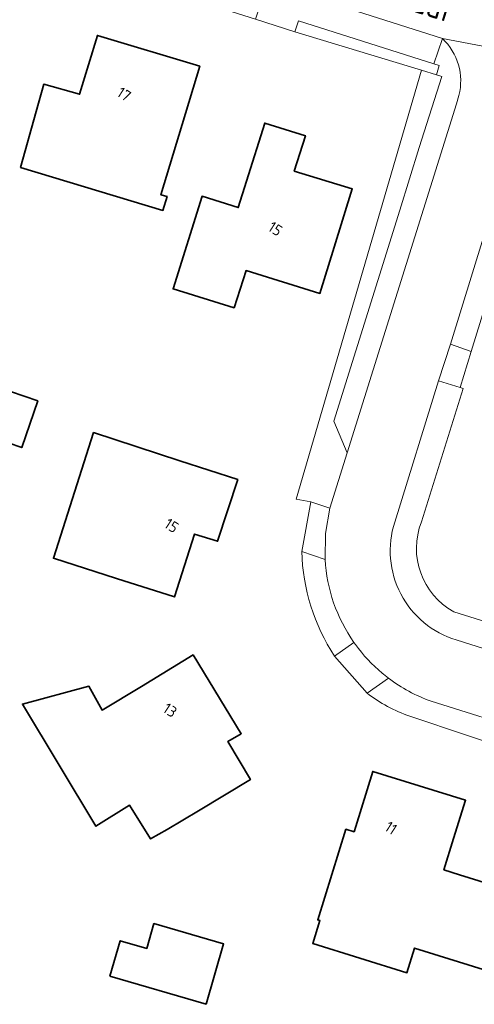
# Model space of a CAD drawing. Extents: x 184422 to 188298, y 343471 to 350189.
# Tile 357 of 513: x 186899 to 186937, y 348600 to 348681. Entities that reach past the tile are written whole.
import ezdxf
from ezdxf.enums import TextEntityAlignment as Align

# ---------------------------------------------------------------- set-up
doc = ezdxf.new("R2010")
doc.units = 0
for name, color, linetype, lineweight in [('B-WA-GR-BEPLANTING_CULTUUR_HEESTERS-GV', 252, 'Continuous', 18), ('B-WA-OG-TERREIN_ERF-GV', 252, 'Continuous', 18), ('B-WA-OG-TERREIN_ONBEGROEID-GV', 252, 'Continuous', 18), ('B-WA-OG-TOPOGRAFIE-T18', 252, 'Continuous', 18), ('B-WA-VH-VERHARDING_ASFALT-GV', 252, 'Continuous', 18), ('B-WA-VH-VERHARDING_HALFVERHARDING-GV', 252, 'Continuous', 18), ('B-WA-VH-VERHARDING_OPEN-GV', 252, 'Continuous', 18), ('B-WA-VH-VERHARDING_STRAATBAKSTEEN-GV', 252, 'Continuous', 18), ('B-WE-OG-BEBOUWING-GV', 250, 'Continuous', 35), ('B-WE-OG-BEBOUWING-T18', 10, 'Continuous', 18)]:
    doc.layers.add(name, color=color, linetype=linetype, lineweight=lineweight)
doc.styles.add('NLCS-ISO-M1000-T18', font='NLCS-ISO.ttf', dxfattribs={"height": 1.8})
doc.styles.add('NLCS-ISO-M500-T18', font='NLCS-ISO.ttf', dxfattribs={"height": 0.9})

msp = doc.modelspace()

# ---------------------------------------------------------------- linework, layer by layer
at = {"layer": 'B-WA-GR-BEPLANTING_CULTUUR_HEESTERS-GV', "flags": 128}
for points in [[(186933.392, 348676.444), (186932.171, 348676.813), (186921.839, 348641.509), (186923.066, 348641.284), (186924.628, 348640.769), (186926.05, 348645.324), (186924.957, 348647.917), (186930.375, 348665.285), (186931.981, 348670.446), (186933.828, 348676.285)], [(186933.392, 348676.444), (186932.171, 348676.813), (186921.839, 348641.509), (186923.066, 348641.284), (186924.628, 348640.769), (186926.05, 348645.324), (186924.957, 348647.917), (186930.375, 348665.285), (186931.981, 348670.446), (186933.828, 348676.285)], [(186933.392, 348676.444), (186932.171, 348676.813), (186921.839, 348641.509), (186923.066, 348641.284), (186924.628, 348640.769), (186926.05, 348645.324), (186924.957, 348647.917), (186930.375, 348665.285), (186931.981, 348670.446), (186933.828, 348676.285)], [(186934.538, 348654.263), (186936.241, 348653.657), (186939.9, 348665.467), (186938.169, 348666.002)], [(186934.538, 348654.263), (186936.241, 348653.657), (186939.9, 348665.467), (186938.169, 348666.002)], [(186934.538, 348654.263), (186936.241, 348653.657), (186939.9, 348665.467), (186938.169, 348666.002)]]:
    msp.add_lwpolyline(points, close=True, dxfattribs=at)
at = {"layer": 'B-WA-OG-TERREIN_ERF-GV', "flags": 128}
for points in [[(186922.315, 348637.194), (186923.066, 348641.284), (186921.839, 348641.509), (186932.171, 348676.813), (186921.743, 348679.966), (186918.504, 348681.021), (186907.026, 348684.66), (186906.586, 348684.795), (186904.011, 348685.586), (186904.281, 348686.405), (186894.125, 348689.584), (186887.361, 348691.688)], [(186922.315, 348637.194), (186923.066, 348641.284), (186921.839, 348641.509), (186932.171, 348676.813), (186921.743, 348679.966), (186918.504, 348681.021), (186907.026, 348684.66), (186906.586, 348684.795), (186904.011, 348685.586), (186904.281, 348686.405), (186894.125, 348689.584), (186887.361, 348691.688)], [(186922.315, 348637.194), (186923.066, 348641.284), (186921.839, 348641.509), (186932.171, 348676.813), (186921.743, 348679.966), (186918.504, 348681.021), (186907.026, 348684.66), (186906.586, 348684.795), (186904.011, 348685.586), (186904.281, 348686.405), (186894.125, 348689.584), (186887.361, 348691.688)], [(186942.219, 348672.729), (186940.194, 348666.416), (186939.9, 348665.467), (186936.241, 348653.657), (186935.351, 348650.698), (186935.599, 348650.624), (186932.163, 348639.628)], [(186942.219, 348672.729), (186940.194, 348666.416), (186939.9, 348665.467), (186936.241, 348653.657), (186935.351, 348650.698), (186935.599, 348650.624), (186932.163, 348639.628)], [(186942.219, 348672.729), (186940.194, 348666.416), (186939.9, 348665.467), (186936.241, 348653.657), (186935.351, 348650.698), (186935.599, 348650.624), (186932.163, 348639.628)], [(186934.812, 348632.237), (186940.882, 348630.333)], [(186934.812, 348632.237), (186940.882, 348630.333)], [(186934.812, 348632.237), (186940.882, 348630.333)], [(186927.689, 348625.524), (186925.01, 348628.576)], [(186927.689, 348625.524), (186925.01, 348628.576)], [(186927.689, 348625.524), (186925.01, 348628.576)], [(187011.194, 348598.413), (187008.147, 348599.384), (187006.662, 348599.839), (186994.974, 348603.453), (186991.904, 348604.448), (186985.852, 348606.345), (186982.823, 348607.258), (186967.618, 348611.994), (186964.557, 348612.91), (186946.358, 348618.455), (186940.68, 348620.454), (186931.194, 348623.628)], [(187011.194, 348598.413), (187008.147, 348599.384), (187006.662, 348599.839), (186994.974, 348603.453), (186991.904, 348604.448), (186985.852, 348606.345), (186982.823, 348607.258), (186967.618, 348611.994), (186964.557, 348612.91), (186946.358, 348618.455), (186940.68, 348620.454), (186931.194, 348623.628)], [(187011.194, 348598.413), (187008.147, 348599.384), (187006.662, 348599.839), (186994.974, 348603.453), (186991.904, 348604.448), (186985.852, 348606.345), (186982.823, 348607.258), (186967.618, 348611.994), (186964.557, 348612.91), (186946.358, 348618.455), (186940.68, 348620.454), (186931.194, 348623.628)]]:
    msp.add_lwpolyline(points, dxfattribs=at)
for points in [[(186901.09, 348675.658), (186904.037, 348674.839), (186905.506, 348679.676), (186913.92, 348677.136), (186912.475, 348672.349), (186910.729, 348666.564), (186911.238, 348666.411), (186910.896, 348665.278), (186899.187, 348668.812), (186900.465, 348673.409)], [(186901.09, 348675.658), (186904.037, 348674.839), (186905.506, 348679.676), (186913.92, 348677.136), (186912.475, 348672.349), (186910.729, 348666.564), (186911.238, 348666.411), (186910.896, 348665.278), (186899.187, 348668.812), (186900.465, 348673.409)], [(186901.09, 348675.658), (186904.037, 348674.839), (186905.506, 348679.676), (186913.92, 348677.136), (186912.475, 348672.349), (186910.729, 348666.564), (186911.238, 348666.411), (186910.896, 348665.278), (186899.187, 348668.812), (186900.465, 348673.409)], [(186911.729, 348658.816), (186914.113, 348666.442), (186917.089, 348665.511), (186917.77, 348667.688), (186919.262, 348672.46), (186922.612, 348671.413), (186921.695, 348668.511), (186926.466, 348667.036), (186924.989, 348662.259), (186923.807, 348658.438), (186917.726, 348660.318), (186916.764, 348657.241)], [(186911.729, 348658.816), (186914.113, 348666.442), (186917.089, 348665.511), (186917.77, 348667.688), (186919.262, 348672.46), (186922.612, 348671.413), (186921.695, 348668.511), (186926.466, 348667.036), (186924.989, 348662.259), (186923.807, 348658.438), (186917.726, 348660.318), (186916.764, 348657.241)], [(186911.729, 348658.816), (186914.113, 348666.442), (186917.089, 348665.511), (186917.77, 348667.688), (186919.262, 348672.46), (186922.612, 348671.413), (186921.695, 348668.511), (186926.466, 348667.036), (186924.989, 348662.259), (186923.807, 348658.438), (186917.726, 348660.318), (186916.764, 348657.241)], [(186897.202, 348650.763), (186900.599, 348649.596), (186899.277, 348645.748), (186895.88, 348646.915)], [(186897.202, 348650.763), (186900.599, 348649.596), (186899.277, 348645.748), (186895.88, 348646.915)], [(186897.202, 348650.763), (186900.599, 348649.596), (186899.277, 348645.748), (186895.88, 348646.915)], [(186912.289, 348644.663), (186917.042, 348643.111), (186915.387, 348638.041), (186913.489, 348638.627), (186911.84, 348633.46), (186907.077, 348634.98), (186901.882, 348636.638), (186905.184, 348646.983)], [(186912.289, 348644.663), (186917.042, 348643.111), (186915.387, 348638.041), (186913.489, 348638.627), (186911.84, 348633.46), (186907.077, 348634.98), (186901.882, 348636.638), (186905.184, 348646.983)], [(186912.289, 348644.663), (186917.042, 348643.111), (186915.387, 348638.041), (186913.489, 348638.627), (186911.84, 348633.46), (186907.077, 348634.98), (186901.882, 348636.638), (186905.184, 348646.983)], [(186905.89, 348624.136), (186909.118, 348626.095), (186913.392, 348628.689), (186917.336, 348622.191), (186916.222, 348621.547), (186918.095, 348618.432), (186913.81, 348615.855), (186911.252, 348614.316), (186909.877, 348613.531), (186908.153, 348616.308), (186905.375, 348614.584), (186899.334, 348624.64), (186904.801, 348626.102)], [(186905.89, 348624.136), (186909.118, 348626.095), (186913.392, 348628.689), (186917.336, 348622.191), (186916.222, 348621.547), (186918.095, 348618.432), (186913.81, 348615.855), (186911.252, 348614.316), (186909.877, 348613.531), (186908.153, 348616.308), (186905.375, 348614.584), (186899.334, 348624.64), (186904.801, 348626.102)], [(186905.89, 348624.136), (186909.118, 348626.095), (186913.392, 348628.689), (186917.336, 348622.191), (186916.222, 348621.547), (186918.095, 348618.432), (186913.81, 348615.855), (186911.252, 348614.316), (186909.877, 348613.531), (186908.153, 348616.308), (186905.375, 348614.584), (186899.334, 348624.64), (186904.801, 348626.102)], [(186934.808, 348613.584), (186934.002, 348610.993), (186935.285, 348610.593), (186942.889, 348608.223), (186941.401, 348603.45), (186940.847, 348601.674), (186931.6, 348604.556), (186930.964, 348602.516), (186923.218, 348604.931), (186923.807, 348606.817), (186923.623, 348606.874), (186925.945, 348614.337), (186926.613, 348614.129), (186926.751, 348614.572), (186928.159, 348619.095), (186935.785, 348616.722)], [(186934.808, 348613.584), (186934.002, 348610.993), (186935.285, 348610.593), (186942.889, 348608.223), (186941.401, 348603.45), (186940.847, 348601.674), (186931.6, 348604.556), (186930.964, 348602.516), (186923.218, 348604.931), (186923.807, 348606.817), (186923.623, 348606.874), (186925.945, 348614.337), (186926.613, 348614.129), (186926.751, 348614.572), (186928.159, 348619.095), (186935.785, 348616.722)], [(186934.808, 348613.584), (186934.002, 348610.993), (186935.285, 348610.593), (186942.889, 348608.223), (186941.401, 348603.45), (186940.847, 348601.674), (186931.6, 348604.556), (186930.964, 348602.516), (186923.218, 348604.931), (186923.807, 348606.817), (186923.623, 348606.874), (186925.945, 348614.337), (186926.613, 348614.129), (186926.751, 348614.572), (186928.159, 348619.095), (186935.785, 348616.722)]]:
    msp.add_lwpolyline(points, close=True, dxfattribs=at)
at = {"layer": 'B-WA-OG-TERREIN_ERF-GV'}
for points in [[(186932.163, 348639.628, 0.376552), (186934.812, 348632.237)], [(186932.163, 348639.628, 0.376552), (186934.812, 348632.237)], [(186932.163, 348639.628, 0.376552), (186934.812, 348632.237)], [(186925.01, 348628.576, -0.139374), (186922.315, 348637.194)], [(186925.01, 348628.576, -0.139374), (186922.315, 348637.194)], [(186925.01, 348628.576, -0.139374), (186922.315, 348637.194)], [(186931.194, 348623.628, -0.075785), (186927.689, 348625.524)], [(186931.194, 348623.628, -0.075785), (186927.689, 348625.524)], [(186931.194, 348623.628, -0.075785), (186927.689, 348625.524)]]:
    msp.add_lwpolyline(points, format="xyb", dxfattribs=at)
at = {"layer": 'B-WA-OG-TERREIN_ONBEGROEID-GV', "flags": 128}
msp.add_lwpolyline([(186932.171, 348676.813), (186933.392, 348676.444), (186933.628, 348677.2), (186933.187, 348677.34), (186922.048, 348680.872), (186921.743, 348679.966)], close=True, dxfattribs=at)
msp.add_lwpolyline([(186932.171, 348676.813), (186933.392, 348676.444), (186933.628, 348677.2), (186933.187, 348677.34), (186922.048, 348680.872), (186921.743, 348679.966)], close=True, dxfattribs=at)
msp.add_lwpolyline([(186932.171, 348676.813), (186933.392, 348676.444), (186933.628, 348677.2), (186933.187, 348677.34), (186922.048, 348680.872), (186921.743, 348679.966)], close=True, dxfattribs=at)
at = {"layer": 'B-WA-VH-VERHARDING_ASFALT-GV', "flags": 128}
for points in [[(186887.944, 348693.919), (186904.98, 348688.644), (186933.879, 348679.418), (186945.141, 348677.277)], [(186887.944, 348693.919), (186904.98, 348688.644), (186933.879, 348679.418), (186945.141, 348677.277)], [(186887.944, 348693.919), (186904.98, 348688.644), (186933.879, 348679.418), (186945.141, 348677.277)], [(186945.141, 348677.277), (186933.879, 348679.418)], [(186945.141, 348677.277), (186933.879, 348679.418)], [(186945.141, 348677.277), (186933.879, 348679.418)], [(186935.241, 348674.741), (186935.037, 348674.049), (186926.05, 348645.324), (186924.628, 348640.769), (186924.27, 348638.669), (186924.225, 348636.541)], [(186935.241, 348674.741), (186935.037, 348674.049), (186926.05, 348645.324), (186924.628, 348640.769), (186924.27, 348638.669), (186924.225, 348636.541)], [(186935.241, 348674.741), (186935.037, 348674.049), (186926.05, 348645.324), (186924.628, 348640.769), (186924.27, 348638.669), (186924.225, 348636.541)], [(186929.959, 348639.615), (186933.575, 348651.233), (186934.538, 348654.263), (186938.169, 348666.002), (186938.478, 348667.002), (186940.453, 348673.545)], [(186929.959, 348639.615), (186933.575, 348651.233), (186934.538, 348654.263), (186938.169, 348666.002), (186938.478, 348667.002), (186940.453, 348673.545)], [(186929.959, 348639.615), (186933.575, 348651.233), (186934.538, 348654.263), (186938.169, 348666.002), (186938.478, 348667.002), (186940.453, 348673.545)], [(186926.601, 348629.718), (186926.735, 348629.53)], [(186926.601, 348629.718), (186926.735, 348629.53)], [(186926.601, 348629.718), (186926.735, 348629.53)], [(187010.142, 348606.537), (187008.835, 348606.943), (187000, 348609.683), (186992.358, 348612.053), (186989.298, 348613.02), (186988.561, 348613.249), (186980.263, 348615.825), (186977.205, 348616.765), (186975.558, 348617.277), (186966.407, 348620.122), (186963.323, 348621.086), (186962.699, 348621.281), (186949.839, 348625.29), (186948.666, 348625.656), (186945.545, 348626.626), (186939.081, 348628.648), (186935.027, 348629.916)], [(187010.142, 348606.537), (187008.835, 348606.943), (187000, 348609.683), (186992.358, 348612.053), (186989.298, 348613.02), (186988.561, 348613.249), (186980.263, 348615.825), (186977.205, 348616.765), (186975.558, 348617.277), (186966.407, 348620.122), (186963.323, 348621.086), (186962.699, 348621.281), (186949.839, 348625.29), (186948.666, 348625.656), (186945.545, 348626.626), (186939.081, 348628.648), (186935.027, 348629.916)], [(187010.142, 348606.537), (187008.835, 348606.943), (187000, 348609.683), (186992.358, 348612.053), (186989.298, 348613.02), (186988.561, 348613.249), (186980.263, 348615.825), (186977.205, 348616.765), (186975.558, 348617.277), (186966.407, 348620.122), (186963.323, 348621.086), (186962.699, 348621.281), (186949.839, 348625.29), (186948.666, 348625.656), (186945.545, 348626.626), (186939.081, 348628.648), (186935.027, 348629.916)], [(186932.951, 348624.874), (186941.168, 348622.307), (186941.262, 348622.277), (186942.245, 348621.97), (186945.332, 348621.001), (186946.939, 348620.502), (186947.05, 348620.468), (186965.162, 348614.841), (186968.194, 348613.885), (186983.348, 348609.158), (186986.419, 348608.212), (186992.529, 348606.36), (186995.557, 348605.402), (187000, 348604.014), (187007.16, 348601.776), (187008.719, 348601.289), (187011.796, 348600.324)], [(186932.951, 348624.874), (186941.168, 348622.307), (186941.262, 348622.277), (186942.245, 348621.97), (186945.332, 348621.001), (186946.939, 348620.502), (186947.05, 348620.468), (186965.162, 348614.841), (186968.194, 348613.885), (186983.348, 348609.158), (186986.419, 348608.212), (186992.529, 348606.36), (186995.557, 348605.402), (187000, 348604.014), (187007.16, 348601.776), (187008.719, 348601.289), (187011.796, 348600.324)], [(186932.951, 348624.874), (186941.168, 348622.307), (186941.262, 348622.277), (186942.245, 348621.97), (186945.332, 348621.001), (186946.939, 348620.502), (186947.05, 348620.468), (186965.162, 348614.841), (186968.194, 348613.885), (186983.348, 348609.158), (186986.419, 348608.212), (186992.529, 348606.36), (186995.557, 348605.402), (187000, 348604.014), (187007.16, 348601.776), (187008.719, 348601.289), (187011.796, 348600.324)]]:
    msp.add_lwpolyline(points, dxfattribs=at)
at = {"layer": 'B-WA-VH-VERHARDING_ASFALT-GV'}
for points in [[(186933.879, 348679.418, -0.273185), (186935.241, 348674.741)], [(186933.879, 348679.418, -0.273185), (186935.241, 348674.741)], [(186933.879, 348679.418, -0.273185), (186935.241, 348674.741)], [(186935.027, 348629.916, -0.419482), (186929.959, 348639.615)], [(186935.027, 348629.916, -0.419482), (186929.959, 348639.615)], [(186935.027, 348629.916, -0.419482), (186929.959, 348639.615)], [(186924.225, 348636.541, 0.139425), (186926.601, 348629.718)], [(186924.225, 348636.541, 0.139425), (186926.601, 348629.718)], [(186924.225, 348636.541, 0.139425), (186926.601, 348629.718)], [(186926.735, 348629.53, 0.060481), (186928.915, 348627.193)], [(186926.735, 348629.53, 0.060481), (186928.915, 348627.193)], [(186926.735, 348629.53, 0.060481), (186928.915, 348627.193)], [(186928.915, 348627.193, 0.013123), (186929.446, 348626.77)], [(186928.915, 348627.193, 0.013123), (186929.446, 348626.77)], [(186928.915, 348627.193, 0.013123), (186929.446, 348626.77)], [(186929.446, 348626.77, 0.075785), (186932.951, 348624.874)], [(186929.446, 348626.77, 0.075785), (186932.951, 348624.874)], [(186929.446, 348626.77, 0.075785), (186932.951, 348624.874)]]:
    msp.add_lwpolyline(points, format="xyb", dxfattribs=at)
at = {"layer": 'B-WA-VH-VERHARDING_HALFVERHARDING-GV', "flags": 128}
for points in [[(186932.163, 348639.628), (186935.599, 348650.624), (186935.351, 348650.698), (186933.575, 348651.233), (186929.959, 348639.615)], [(186932.163, 348639.628), (186935.599, 348650.624), (186935.351, 348650.698), (186933.575, 348651.233), (186929.959, 348639.615)], [(186932.163, 348639.628), (186935.599, 348650.624), (186935.351, 348650.698), (186933.575, 348651.233), (186929.959, 348639.615)], [(186924.225, 348636.541), (186922.315, 348637.194)], [(186924.225, 348636.541), (186922.315, 348637.194)], [(186924.225, 348636.541), (186922.315, 348637.194)], [(186935.027, 348629.916), (186939.081, 348628.648), (186939.525, 348629.55), (186939.665, 348629.693), (186939.815, 348629.824), (186939.975, 348629.943), (186940.144, 348630.049), (186940.32, 348630.141), (186940.502, 348630.22), (186940.69, 348630.284), (186940.882, 348630.333), (186934.812, 348632.237)], [(186935.027, 348629.916), (186939.081, 348628.648), (186939.525, 348629.55), (186939.665, 348629.693), (186939.815, 348629.824), (186939.975, 348629.943), (186940.144, 348630.049), (186940.32, 348630.141), (186940.502, 348630.22), (186940.69, 348630.284), (186940.882, 348630.333), (186934.812, 348632.237)], [(186935.027, 348629.916), (186939.081, 348628.648), (186939.525, 348629.55), (186939.665, 348629.693), (186939.815, 348629.824), (186939.975, 348629.943), (186940.144, 348630.049), (186940.32, 348630.141), (186940.502, 348630.22), (186940.69, 348630.284), (186940.882, 348630.333), (186934.812, 348632.237)], [(186925.01, 348628.576), (186926.601, 348629.718)], [(186925.01, 348628.576), (186926.601, 348629.718)], [(186925.01, 348628.576), (186926.601, 348629.718)], [(186929.446, 348626.77), (186927.689, 348625.524)], [(186929.446, 348626.77), (186927.689, 348625.524)], [(186929.446, 348626.77), (186927.689, 348625.524)], [(186931.194, 348623.628), (186940.68, 348620.454), (186941.262, 348622.277), (186941.168, 348622.307), (186932.951, 348624.874)], [(186931.194, 348623.628), (186940.68, 348620.454), (186941.262, 348622.277), (186941.168, 348622.307), (186932.951, 348624.874)], [(186931.194, 348623.628), (186940.68, 348620.454), (186941.262, 348622.277), (186941.168, 348622.307), (186932.951, 348624.874)]]:
    msp.add_lwpolyline(points, dxfattribs=at)
at = {"layer": 'B-WA-VH-VERHARDING_HALFVERHARDING-GV'}
for points in [[(186929.959, 348639.615, 0.419482), (186935.027, 348629.916)], [(186929.959, 348639.615, 0.419482), (186935.027, 348629.916)], [(186929.959, 348639.615, 0.419482), (186935.027, 348629.916)], [(186934.812, 348632.237, -0.376552), (186932.163, 348639.628)], [(186934.812, 348632.237, -0.376552), (186932.163, 348639.628)], [(186934.812, 348632.237, -0.376552), (186932.163, 348639.628)], [(186922.315, 348637.194, 0.139374), (186925.01, 348628.576)], [(186922.315, 348637.194, 0.139374), (186925.01, 348628.576)], [(186922.315, 348637.194, 0.139374), (186925.01, 348628.576)], [(186926.601, 348629.718, -0.139425), (186924.225, 348636.541)], [(186926.601, 348629.718, -0.139425), (186924.225, 348636.541)], [(186926.601, 348629.718, -0.139425), (186924.225, 348636.541)], [(186932.951, 348624.874, -0.075785), (186929.446, 348626.77)], [(186932.951, 348624.874, -0.075785), (186929.446, 348626.77)], [(186932.951, 348624.874, -0.075785), (186929.446, 348626.77)], [(186927.689, 348625.524, 0.075785), (186931.194, 348623.628)], [(186927.689, 348625.524, 0.075785), (186931.194, 348623.628)], [(186927.689, 348625.524, 0.075785), (186931.194, 348623.628)]]:
    msp.add_lwpolyline(points, format="xyb", dxfattribs=at)
at = {"layer": 'B-WA-VH-VERHARDING_OPEN-GV', "flags": 128}
msp.add_lwpolyline([(186933.575, 348651.233), (186935.351, 348650.698), (186936.241, 348653.657), (186934.538, 348654.263)], close=True, dxfattribs=at)
msp.add_lwpolyline([(186933.575, 348651.233), (186935.351, 348650.698), (186936.241, 348653.657), (186934.538, 348654.263)], close=True, dxfattribs=at)
msp.add_lwpolyline([(186933.575, 348651.233), (186935.351, 348650.698), (186936.241, 348653.657), (186934.538, 348654.263)], close=True, dxfattribs=at)
msp.add_lwpolyline([(186926.735, 348629.53), (186926.601, 348629.718), (186925.01, 348628.576), (186927.689, 348625.524), (186929.446, 348626.77)], dxfattribs=at)
msp.add_lwpolyline([(186926.735, 348629.53), (186926.601, 348629.718), (186925.01, 348628.576), (186927.689, 348625.524), (186929.446, 348626.77)], dxfattribs=at)
msp.add_lwpolyline([(186926.735, 348629.53), (186926.601, 348629.718), (186925.01, 348628.576), (186927.689, 348625.524), (186929.446, 348626.77)], dxfattribs=at)
at = {"layer": 'B-WA-VH-VERHARDING_OPEN-GV'}
for points in [[(186928.915, 348627.193, -0.060481), (186926.735, 348629.53)], [(186928.915, 348627.193, -0.060481), (186926.735, 348629.53)], [(186928.915, 348627.193, -0.060481), (186926.735, 348629.53)], [(186929.446, 348626.77, -0.013123), (186928.915, 348627.193)], [(186929.446, 348626.77, -0.013123), (186928.915, 348627.193)], [(186929.446, 348626.77, -0.013123), (186928.915, 348627.193)]]:
    msp.add_lwpolyline(points, format="xyb", dxfattribs=at)
at = {"layer": 'B-WA-VH-VERHARDING_STRAATBAKSTEEN-GV', "flags": 128}
for points in [[(186887.361, 348691.688), (186894.125, 348689.584), (186904.281, 348686.405), (186904.011, 348685.586), (186906.586, 348684.795), (186907.026, 348684.66), (186907.317, 348685.446), (186918.772, 348681.874), (186918.606, 348681.345), (186918.504, 348681.021), (186921.743, 348679.966), (186922.048, 348680.872), (186933.187, 348677.34), (186933.879, 348679.418), (186904.98, 348688.644), (186887.944, 348693.919)], [(186887.361, 348691.688), (186894.125, 348689.584), (186904.281, 348686.405), (186904.011, 348685.586), (186906.586, 348684.795), (186907.026, 348684.66), (186907.317, 348685.446), (186918.772, 348681.874), (186918.606, 348681.345), (186918.504, 348681.021), (186921.743, 348679.966), (186922.048, 348680.872), (186933.187, 348677.34), (186933.879, 348679.418), (186904.98, 348688.644), (186887.944, 348693.919)], [(186887.361, 348691.688), (186894.125, 348689.584), (186904.281, 348686.405), (186904.011, 348685.586), (186906.586, 348684.795), (186907.026, 348684.66), (186907.317, 348685.446), (186918.772, 348681.874), (186918.606, 348681.345), (186918.504, 348681.021), (186921.743, 348679.966), (186922.048, 348680.872), (186933.187, 348677.34), (186933.879, 348679.418), (186904.98, 348688.644), (186887.944, 348693.919)], [(186933.879, 348679.418), (186933.187, 348677.34), (186933.628, 348677.2), (186933.392, 348676.444), (186933.828, 348676.285), (186931.981, 348670.446), (186930.375, 348665.285), (186924.957, 348647.917), (186926.05, 348645.324), (186935.037, 348674.049), (186935.241, 348674.741)], [(186933.879, 348679.418), (186933.187, 348677.34), (186933.628, 348677.2), (186933.392, 348676.444), (186933.828, 348676.285), (186931.981, 348670.446), (186930.375, 348665.285), (186924.957, 348647.917), (186926.05, 348645.324), (186935.037, 348674.049), (186935.241, 348674.741)], [(186933.879, 348679.418), (186933.187, 348677.34), (186933.628, 348677.2), (186933.392, 348676.444), (186933.828, 348676.285), (186931.981, 348670.446), (186930.375, 348665.285), (186924.957, 348647.917), (186926.05, 348645.324), (186935.037, 348674.049), (186935.241, 348674.741)]]:
    msp.add_lwpolyline(points, dxfattribs=at)
at = {"layer": 'B-WA-VH-VERHARDING_STRAATBAKSTEEN-GV'}
msp.add_lwpolyline([(186935.241, 348674.741, 0.273185), (186933.879, 348679.418)], format="xyb", dxfattribs=at)
msp.add_lwpolyline([(186935.241, 348674.741, 0.273185), (186933.879, 348679.418)], format="xyb", dxfattribs=at)
msp.add_lwpolyline([(186935.241, 348674.741, 0.273185), (186933.879, 348679.418)], format="xyb", dxfattribs=at)
at = {"layer": 'B-WA-VH-VERHARDING_STRAATBAKSTEEN-GV', "flags": 128}
msp.add_lwpolyline([(186924.628, 348640.769), (186923.066, 348641.284), (186922.315, 348637.194), (186924.225, 348636.541), (186924.27, 348638.669)], close=True, dxfattribs=at)
msp.add_lwpolyline([(186924.628, 348640.769), (186923.066, 348641.284), (186922.315, 348637.194), (186924.225, 348636.541), (186924.27, 348638.669)], close=True, dxfattribs=at)
msp.add_lwpolyline([(186924.628, 348640.769), (186923.066, 348641.284), (186922.315, 348637.194), (186924.225, 348636.541), (186924.27, 348638.669)], close=True, dxfattribs=at)
at = {"layer": 'B-WE-OG-BEBOUWING-GV', "flags": 128}
for points in [[(186900.465, 348673.409), (186899.187, 348668.812), (186910.896, 348665.278), (186911.238, 348666.411), (186910.729, 348666.564), (186912.475, 348672.349), (186913.92, 348677.136), (186905.506, 348679.676), (186904.037, 348674.839), (186901.09, 348675.658)], [(186900.465, 348673.409), (186899.187, 348668.812), (186910.896, 348665.278), (186911.238, 348666.411), (186910.729, 348666.564), (186912.475, 348672.349), (186913.92, 348677.136), (186905.506, 348679.676), (186904.037, 348674.839), (186901.09, 348675.658)], [(186900.465, 348673.409), (186899.187, 348668.812), (186910.896, 348665.278), (186911.238, 348666.411), (186910.729, 348666.564), (186912.475, 348672.349), (186913.92, 348677.136), (186905.506, 348679.676), (186904.037, 348674.839), (186901.09, 348675.658)], [(186916.764, 348657.241), (186917.726, 348660.318), (186923.807, 348658.438), (186924.989, 348662.259), (186926.466, 348667.036), (186921.695, 348668.511), (186922.612, 348671.413), (186919.262, 348672.46), (186917.77, 348667.688), (186917.089, 348665.511), (186914.113, 348666.442), (186911.729, 348658.816)], [(186916.764, 348657.241), (186917.726, 348660.318), (186923.807, 348658.438), (186924.989, 348662.259), (186926.466, 348667.036), (186921.695, 348668.511), (186922.612, 348671.413), (186919.262, 348672.46), (186917.77, 348667.688), (186917.089, 348665.511), (186914.113, 348666.442), (186911.729, 348658.816)], [(186916.764, 348657.241), (186917.726, 348660.318), (186923.807, 348658.438), (186924.989, 348662.259), (186926.466, 348667.036), (186921.695, 348668.511), (186922.612, 348671.413), (186919.262, 348672.46), (186917.77, 348667.688), (186917.089, 348665.511), (186914.113, 348666.442), (186911.729, 348658.816)], [(186895.88, 348646.915), (186899.277, 348645.748), (186900.599, 348649.596), (186897.202, 348650.763)], [(186895.88, 348646.915), (186899.277, 348645.748), (186900.599, 348649.596), (186897.202, 348650.763)], [(186895.88, 348646.915), (186899.277, 348645.748), (186900.599, 348649.596), (186897.202, 348650.763)], [(186905.184, 348646.983), (186901.882, 348636.638), (186907.077, 348634.98), (186911.84, 348633.46), (186913.489, 348638.627), (186915.387, 348638.041), (186917.042, 348643.111), (186912.289, 348644.663)], [(186905.184, 348646.983), (186901.882, 348636.638), (186907.077, 348634.98), (186911.84, 348633.46), (186913.489, 348638.627), (186915.387, 348638.041), (186917.042, 348643.111), (186912.289, 348644.663)], [(186905.184, 348646.983), (186901.882, 348636.638), (186907.077, 348634.98), (186911.84, 348633.46), (186913.489, 348638.627), (186915.387, 348638.041), (186917.042, 348643.111), (186912.289, 348644.663)], [(186913.392, 348628.689), (186909.118, 348626.095), (186905.89, 348624.136), (186904.801, 348626.102), (186899.334, 348624.64), (186905.375, 348614.584), (186908.153, 348616.308), (186909.877, 348613.531), (186911.252, 348614.316), (186913.81, 348615.855), (186918.095, 348618.432), (186916.222, 348621.547), (186917.336, 348622.191)], [(186913.392, 348628.689), (186909.118, 348626.095), (186905.89, 348624.136), (186904.801, 348626.102), (186899.334, 348624.64), (186905.375, 348614.584), (186908.153, 348616.308), (186909.877, 348613.531), (186911.252, 348614.316), (186913.81, 348615.855), (186918.095, 348618.432), (186916.222, 348621.547), (186917.336, 348622.191)], [(186913.392, 348628.689), (186909.118, 348626.095), (186905.89, 348624.136), (186904.801, 348626.102), (186899.334, 348624.64), (186905.375, 348614.584), (186908.153, 348616.308), (186909.877, 348613.531), (186911.252, 348614.316), (186913.81, 348615.855), (186918.095, 348618.432), (186916.222, 348621.547), (186917.336, 348622.191)], [(186935.285, 348610.593), (186934.002, 348610.993), (186934.808, 348613.584), (186935.785, 348616.722), (186928.159, 348619.095), (186926.751, 348614.572), (186926.613, 348614.129), (186925.945, 348614.337), (186923.623, 348606.874), (186923.807, 348606.817), (186923.218, 348604.931), (186930.964, 348602.516), (186931.6, 348604.556), (186940.847, 348601.674), (186941.401, 348603.45), (186942.889, 348608.223)], [(186935.285, 348610.593), (186934.002, 348610.993), (186934.808, 348613.584), (186935.785, 348616.722), (186928.159, 348619.095), (186926.751, 348614.572), (186926.613, 348614.129), (186925.945, 348614.337), (186923.623, 348606.874), (186923.807, 348606.817), (186923.218, 348604.931), (186930.964, 348602.516), (186931.6, 348604.556), (186940.847, 348601.674), (186941.401, 348603.45), (186942.889, 348608.223)], [(186935.285, 348610.593), (186934.002, 348610.993), (186934.808, 348613.584), (186935.785, 348616.722), (186928.159, 348619.095), (186926.751, 348614.572), (186926.613, 348614.129), (186925.945, 348614.337), (186923.623, 348606.874), (186923.807, 348606.817), (186923.218, 348604.931), (186930.964, 348602.516), (186931.6, 348604.556), (186940.847, 348601.674), (186941.401, 348603.45), (186942.889, 348608.223)], [(186906.532, 348602.249), (186914.444, 348599.942), (186915.887, 348604.891), (186910.154, 348606.563), (186909.558, 348604.519), (186907.379, 348605.155)], [(186906.532, 348602.249), (186914.444, 348599.942), (186915.887, 348604.891), (186910.154, 348606.563), (186909.558, 348604.519), (186907.379, 348605.155)], [(186906.532, 348602.249), (186914.444, 348599.942), (186915.887, 348604.891), (186910.154, 348606.563), (186909.558, 348604.519), (186907.379, 348605.155)]]:
    msp.add_lwpolyline(points, close=True, dxfattribs=at)

# ---------------------------------------------------------------- texts
at = {"layer": 'B-WA-OG-TOPOGRAFIE-T18', "style": 'NLCS-ISO-M1000-T18'}
msp.add_text('Burgemeester Kellenersstraat', height=1.8, rotation=342.8, dxfattribs=at).set_placement((186919.296, 348686.054), align=Align.MIDDLE)
msp.add_text('Burgemeester Kellenersstraat', height=1.8, rotation=342.8, dxfattribs=at).set_placement((186919.296, 348686.054), align=Align.MIDDLE)
msp.add_text('Burgemeester Kellenersstraat', height=1.8, rotation=342.8, dxfattribs=at).set_placement((186919.296, 348686.054), align=Align.MIDDLE)
at = {"layer": 'B-WE-OG-BEBOUWING-T18', "style": 'NLCS-ISO-M500-T18'}
for s, p in [('17', (186907.692, 348674.838)), ('17', (186907.692, 348674.838)), ('17', (186907.692, 348674.838)), ('15', (186920.136, 348663.76)), ('15', (186920.136, 348663.76)), ('15', (186920.136, 348663.76)), ('15', (186911.6, 348639.329)), ('15', (186911.6, 348639.329)), ('15', (186911.6, 348639.329)), ('13', (186911.477, 348624.135)), ('13', (186911.477, 348624.135)), ('13', (186911.477, 348624.135)), ('11', (186929.653, 348614.441)), ('11', (186929.653, 348614.441)), ('11', (186929.653, 348614.441))]:
    msp.add_text(s, height=0.9, rotation=327.1, dxfattribs=at).set_placement(p, align=Align.MIDDLE)

doc.saveas('drawing.dxf')
